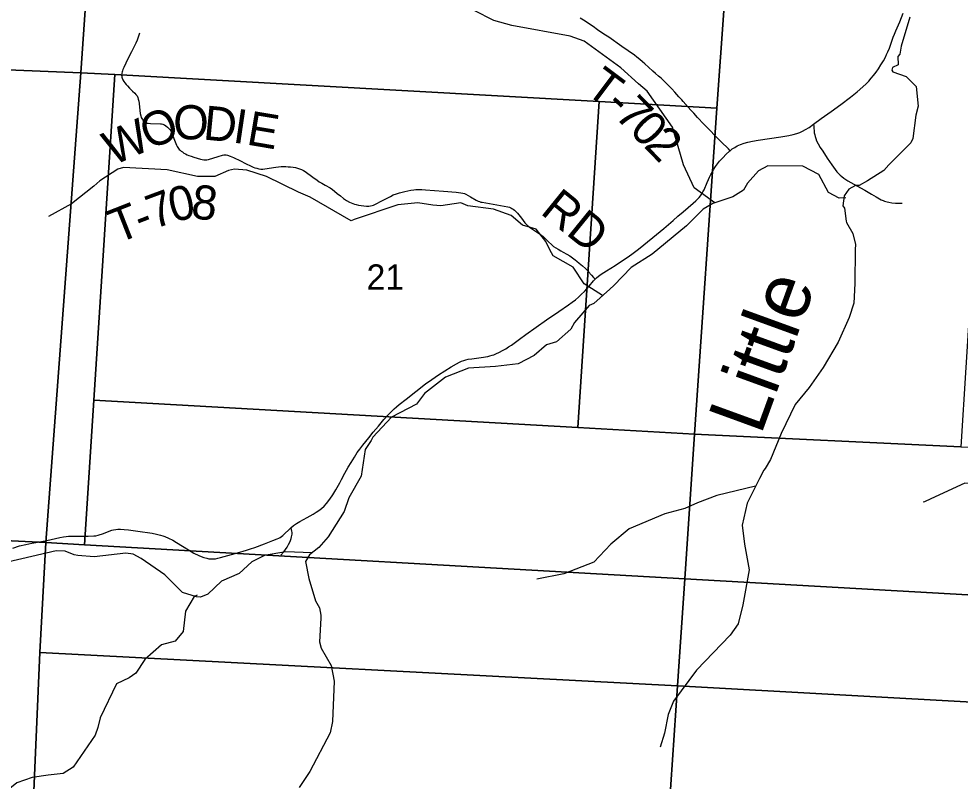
# Model space of a CAD drawing. Extents: x 396.2 to 468.4, y 232.6 to 279.1.
# Drawn here: x 417.363 to 418.928, y 272.044 to 273.312 of the extents above; entities that cross this region are included whole.
import ezdxf

# ---------------------------------------------------------------- set-up
doc = ezdxf.new("R2010")
doc.units = 0
for name, color, linetype in [('GM_X_County_Road', 7, 'Continuous'), ('GM_X_Minor_River', 7, 'Continuous'), ('GM_X_Minor_River_Text', 7, 'Continuous'), ('GM_X_Section', 7, 'Continuous'), ('GM_X_Section_Text', 7, 'Continuous'), ('GM_X_Township_Road', 7, 'Continuous'), ('GM_X_Township_Road_Text', 7, 'Continuous')]:
    doc.layers.add(name, color=color, linetype=linetype)

msp = doc.modelspace()

# ---------------------------------------------------------------- linework, layer by layer
at = {"layer": 'GM_X_County_Road'}
for points in [[(418.5455, 273.0923), (418.5492, 273.0952), (418.5532, 273.0979), (418.5575, 273.1002), (418.5626, 273.1025), (418.5689, 273.1048), (418.5748, 273.1065), (418.583, 273.1082), (418.5922, 273.1097), (418.6297, 273.1153), (418.6431, 273.1176), (418.6501, 273.1192), (418.6562, 273.1208), (418.6615, 273.1227), (418.6661, 273.1248), (418.6711, 273.1275), (418.6769, 273.1312), (418.6841, 273.1364), (418.6971, 273.1458), (418.7136, 273.1578), (418.7294, 273.1693), (418.7457, 273.1814), (418.7569, 273.1902), (418.7664, 273.1983), (418.7718, 273.2035), (418.776, 273.208), (418.78, 273.2127), (418.7837, 273.2174), (418.7882, 273.2232), (418.7922, 273.2287), (418.7963, 273.2349), (418.8005, 273.2419), (418.8037, 273.248), (418.8057, 273.2521), (418.8077, 273.2565), (418.8102, 273.2629), (418.8167, 273.281), (418.8189, 273.2864), (418.8212, 273.2919), (418.8275, 273.3068), (418.8334, 273.3212)], [(417.3534, 272.4316), (417.3646, 272.435), (417.3749, 272.4375), (417.385, 272.4396), (417.4008, 272.4425), (417.41, 272.4442), (417.4315, 272.449), (417.4378, 272.4502), (417.442, 272.4507), (417.4461, 272.4511), (417.4507, 272.4513), (417.4785, 272.4515), (417.4878, 272.4518), (417.4915, 272.4521), (417.4951, 272.4529), (417.5042, 272.456), (417.5137, 272.4597), (417.5176, 272.4611), (417.5209, 272.462), (417.5246, 272.4626), (417.528, 272.4628), (417.532, 272.4628), (417.5385, 272.4624), (417.5457, 272.4617), (417.5691, 272.4586), (417.5773, 272.4574), (417.5849, 272.4561), (417.5922, 272.4545), (417.599, 272.4528), (417.6024, 272.4518), (417.6057, 272.4506), (417.6123, 272.4479), (417.619, 272.4446), (417.6254, 272.441), (417.6454, 272.4285), (417.6543, 272.4233), (417.6622, 272.4192), (417.6666, 272.4173), (417.6709, 272.4157), (417.6755, 272.4145), (417.6789, 272.4139), (417.6826, 272.4136), (417.6862, 272.4136), (417.6902, 272.4139), (417.6939, 272.4145), (417.6984, 272.4157), (417.7165, 272.421), (417.7268, 272.4239), (417.7418, 272.428), (417.7485, 272.4301), (417.7554, 272.4324), (417.7718, 272.4387), (417.7857, 272.444), (417.7927, 272.4468), (417.7955, 272.4481), (417.7979, 272.4494), (417.8001, 272.4508), (417.8021, 272.4524), (417.8154, 272.4652), (417.8201, 272.4691), (417.8246, 272.4723), (417.8303, 272.4758), (417.8427, 272.4823), (417.8526, 272.488), (417.8574, 272.491), (417.862, 272.4941), (417.8665, 272.4976), (417.8706, 272.5012), (417.8747, 272.5059), (417.8801, 272.5129), (417.8851, 272.52), (417.8903, 272.5285), (417.8967, 272.5398), (417.8996, 272.5453), (417.9053, 272.5563), (417.9108, 272.566), (417.9155, 272.574), (417.9211, 272.5829), (417.9259, 272.5904), (417.93, 272.5961), (417.935, 272.6025), (417.94, 272.609), (417.945, 272.6151), (417.9525, 272.6242), (417.9611, 272.6344), (417.9702, 272.6451), (417.9767, 272.6526), (417.9827, 272.6587), (417.9871, 272.663), (417.9911, 272.6666), (417.9954, 272.6701), (418.0069, 272.6793), (418.023, 272.6919), (418.0393, 272.7045), (418.0496, 272.7119), (418.0608, 272.7195), (418.0711, 272.7262), (418.0819, 272.7327), (418.0908, 272.7381), (418.0955, 272.7406), (418.0993, 272.7424), (418.1029, 272.7437), (418.1062, 272.7447), (418.1104, 272.7456), (418.1165, 272.7465), (418.1354, 272.7488), (418.1391, 272.7494), (418.1427, 272.7502), (418.1462, 272.751), (418.1498, 272.7521), (418.153, 272.7531), (418.1563, 272.7545), (418.1622, 272.7573), (418.1674, 272.7601), (418.1725, 272.7631), (418.1772, 272.7662), (418.1819, 272.7692), (418.1954, 272.779), (418.2061, 272.7866), (418.223, 272.7987), (418.2404, 272.811), (418.2609, 272.8252), (418.2767, 272.8358), (418.2829, 272.8403), (418.2883, 272.8444), (418.2936, 272.8488), (418.2986, 272.8535), (418.3035, 272.8584), (418.3111, 272.8671), (418.3186, 272.8758), (418.321, 272.8787), (418.3236, 272.8811), (418.3267, 272.8836), (418.3311, 272.8869), (418.34, 272.8925), (418.3543, 272.9014), (418.3667, 272.9097), (418.376, 272.9161), (418.3844, 272.9221), (418.3931, 272.9286), (418.4173, 272.948), (418.4351, 272.9632), (418.4507, 272.9764), (418.4589, 272.9835), (418.4673, 272.9907), (418.4841, 273.0049), (418.4886, 273.009), (418.4915, 273.0117), (418.4942, 273.0147), (418.4964, 273.0174), (418.4985, 273.0204), (418.5004, 273.0237), (418.5023, 273.0274), (418.5075, 273.0395), (418.5095, 273.0443), (418.5114, 273.0485), (418.5135, 273.0529), (418.516, 273.0572), (418.5185, 273.0615), (418.5214, 273.0661), (418.5244, 273.0703), (418.5279, 273.0747), (418.5332, 273.0807), (418.5388, 273.0864), (418.5443, 273.0914), (418.5455, 273.0923)]]:
    msp.add_lwpolyline(points, dxfattribs=at)
at = {"layer": 'GM_X_Minor_River'}
for points in [[(418.5201, 273.0057), (418.4858, 273.0307), (418.4681, 273.0689), (418.4633, 273.0861), (418.4496, 273.1317), (418.4075, 273.1916), (418.3935, 273.2038), (418.3641, 273.2302), (418.3031, 273.2746), (418.2799, 273.283), (418.1825, 273.3005), (418.1529, 273.309), (418.1202, 273.3253)], [(418.8441, 273.3146), (418.8298, 273.2663), (418.8275, 273.2526), (418.8241, 273.2492), (418.8249, 273.2352), (418.8154, 273.2306), (418.8143, 273.2264), (418.8162, 273.2237), (418.8381, 273.2158), (418.8548, 273.1991), (418.8582, 273.1664), (418.8541, 273.1512), (418.8492, 273.1124), (418.8458, 273.1052), (418.8095, 273.069), (418.8009, 273.0595), (418.774, 273.0423), (418.7601, 273.0343), (418.754, 273.0347), (418.7427, 273.0282), (418.7351, 273.0175), (418.7329, 273.0004), (418.7359, 272.997), (418.7382, 272.9753), (418.7389, 272.9727), (418.7495, 272.9548), (418.7541, 272.9362), (418.7534, 272.9279), (418.7526, 272.8716), (418.7512, 272.8389), (418.7436, 272.8149), (418.7252, 272.7742), (418.7002, 272.732), (418.6772, 272.6985), (418.6534, 272.6703), (418.6304, 272.6219), (418.6127, 272.5786), (418.6036, 272.5641), (418.6018, 272.561), (418.5942, 272.5473), (418.5737, 272.5063)], [(418.3337, 272.8515), (418.303, 272.871), (418.2849, 272.8985), (418.2514, 272.9174), (418.2461, 272.9275), (418.2393, 272.9413), (418.2229, 272.9616), (418.2004, 272.9684), (418.1817, 272.9846), (418.1521, 272.995), (418.1096, 273.0009), (418.098, 273.0055), (418.0646, 273.0004), (418.0514, 273.002), (418.0266, 273.0058), (417.9932, 273.0023), (417.9207, 272.9777), (417.9157, 272.9759), (417.8477, 273.0153), (417.8279, 273.0235), (417.775, 273.0495), (417.7421, 273.0597), (417.7217, 273.0618), (417.7118, 273.0595), (417.6892, 273.0496), (417.6605, 273.0494), (417.6098, 273.0605), (417.5374, 273.0643), (417.5278, 273.0619), (417.4978, 273.0424), (417.4881, 273.0336), (417.4509, 273.004), (417.4128, 272.9828)], [(418.7378, 273.014), (418.7268, 273.0132), (418.7093, 273.0228), (418.6929, 273.0526), (418.6664, 273.0667), (418.6083, 273.0674), (418.5925, 273.0588), (418.5745, 273.0385), (418.5677, 273.0266), (418.55, 273.0154), (418.5168, 273.0047), (418.501, 272.9953), (418.4729, 272.9673), (418.4159, 272.9201), (418.3809, 272.8981), (418.3524, 272.8682), (418.3454, 272.862), (418.319, 272.8382), (418.3113, 272.835), (418.2867, 272.8069), (418.2806, 272.7957), (418.2569, 272.7744), (418.2405, 272.7696), (418.2196, 272.7517), (418.1931, 272.7381), (418.1555, 272.7336), (418.1105, 272.7309), (418.0722, 272.7158), (418.0374, 272.6884), (418.0244, 272.6709), (417.9829, 272.6491), (417.9517, 272.6159), (417.9489, 272.6107), (417.9389, 272.5954), (417.9323, 272.5512), (417.9119, 272.515), (417.9041, 272.4921), (417.8775, 272.4504), (417.8622, 272.4327), (417.8463, 272.4203), (417.8396, 272.4091), (417.8452, 272.3812), (417.8565, 272.344), (417.8633, 272.3324), (417.8652, 272.3202), (417.8655, 272.3152), (417.8628, 272.2758), (417.8658, 272.2651), (417.8824, 272.2364), (417.8872, 272.2101), (417.8848, 272.1429), (417.8809, 272.1245), (417.8468, 272.0602), (417.829, 272.0334)], [(419.6436, 272.633), (419.5536, 272.6285), (419.4983, 272.6084), (419.4732, 272.6076), (419.417, 272.6263), (419.3842, 272.6455), (419.345, 272.6612), (419.3116, 272.669), (419.285, 272.6711), (419.2213, 272.6655), (419.1903, 272.6467), (419.0894, 272.5741), (419.066, 272.5519), (419.0437, 272.5366), (419.0008, 272.5345), (418.9359, 272.5395), (418.8792, 272.5133), (418.8686, 272.5083), (418.8667, 272.508)], [(418.5878, 272.5343), (418.5233, 272.5191), (418.4915, 272.5068), (418.4704, 272.4972), (418.4369, 272.4884), (418.3779, 272.4637), (418.3473, 272.4381), (418.3188, 272.4083), (418.2691, 272.3886), (418.2242, 272.3798)], [(418.5737, 272.5063), (418.5656, 272.4699), (418.5692, 272.4379), (418.5773, 272.3951), (418.5665, 272.337), (418.5591, 272.3053), (418.5457, 272.2867), (418.4899, 272.2285), (418.4517, 272.1769), (418.4423, 272.1548), (418.4364, 272.1235), (418.4293, 272.1002)], [(417.8508, 272.4238), (417.8068, 272.4253), (417.7715, 272.4192), (417.7503, 272.4085), (417.7294, 272.389), (417.7003, 272.3767), (417.6777, 272.355), (417.6654, 272.3501), (417.6586, 272.3507), (417.6354, 272.3579), (417.6057, 272.3873), (417.5668, 272.4143), (417.5531, 272.4212), (417.5414, 272.4231), (417.4887, 272.4168), (417.4611, 272.4192), (417.4555, 272.4205), (417.4402, 272.4263), (417.4251, 272.4272), (417.3444, 272.4081)], [(417.6599, 272.3533), (417.6549, 272.3508), (417.6405, 272.3265), (417.6365, 272.2929), (417.6231, 272.2766), (417.6003, 272.2705), (417.5727, 272.2463), (417.558, 272.2236), (417.5465, 272.216), (417.5254, 272.206), (417.4987, 272.1491), (417.4948, 272.1333), (417.4903, 272.1206), (417.4535, 272.067), (417.437, 272.0569), (417.4169, 272.0545), (417.4119, 272.0539), (417.3853, 272.0502), (417.3598, 272.0412), (417.3427, 272.0273), (417.3112, 272.0093), (417.2861, 271.9919), (417.2664, 271.9659)]]:
    msp.add_lwpolyline(points, dxfattribs=at)
at = {"layer": 'GM_X_Section'}
for points in [[(416.4687, 273.5133), (417.4832, 273.4629), (417.4663, 273.2221), (416.9925, 273.241), (416.4509, 273.2682)], [(417.4832, 273.4629), (418.5411, 273.4101), (418.5234, 273.1631), (418.3278, 273.174), (417.523, 273.2189), (417.4663, 273.2221)], [(418.9789, 273.3919), (418.9289, 272.6001), (418.4866, 272.6208), (418.5234, 273.1631), (418.5411, 273.4101)], [(417.4663, 273.2221), (417.4081, 272.4409), (416.9399, 272.4634), (416.9925, 273.241)], [(417.4663, 273.2221), (417.523, 273.2189), (417.488, 272.6775), (417.4725, 272.4372), (417.4081, 272.4409)], [(417.523, 273.2189), (418.3278, 273.174), (418.2927, 272.6318), (417.488, 272.6775)], [(418.3278, 273.174), (418.5234, 273.1631), (418.4866, 272.6208), (418.2927, 272.6318)], [(418.2927, 272.6318), (418.4866, 272.6208), (418.4704, 272.3805), (417.4725, 272.4372), (417.488, 272.6775)], [(418.9289, 272.6001), (419.4663, 272.575), (419.4504, 272.3249), (418.4704, 272.3805), (418.4866, 272.6208)], [(416.9399, 272.4634), (417.4081, 272.4409), (417.3984, 272.258), (417.3807, 271.8484), (417.365, 271.4443), (416.3419, 271.497), (416.3989, 272.491)], [(417.4725, 272.4372), (418.4704, 272.3805), (418.4583, 272.2026), (417.3984, 272.258), (417.4081, 272.4409)], [(419.4504, 272.3249), (419.5162, 272.3211), (419.5072, 272.1445), (418.4583, 272.2026), (418.4704, 272.3805)], [(418.4583, 272.2026), (418.4305, 271.792), (417.3807, 271.8484), (417.3984, 272.258)], [(419.5072, 272.1445), (419.4827, 271.7399), (418.4305, 271.792), (418.4583, 272.2026)]]:
    msp.add_lwpolyline(points, close=True, dxfattribs=at)
at = {"layer": 'GM_X_Township_Road'}
for points in [[(418.5455, 273.0923), (418.5426, 273.0952), (418.5304, 273.1072), (418.5213, 273.1166), (418.5114, 273.1268), (418.502, 273.1366), (418.4914, 273.1477), (418.485, 273.1545), (418.4801, 273.1597), (418.4677, 273.174), (418.4651, 273.1769), (418.4605, 273.182), (418.457, 273.1858), (418.4536, 273.1895), (418.4485, 273.1951), (418.4441, 273.1999), (418.4399, 273.2041), (418.4357, 273.2082), (418.4307, 273.2127), (418.4265, 273.2165), (418.4214, 273.221), (418.4172, 273.2247), (418.4098, 273.2313), (418.4038, 273.2368), (418.3998, 273.2403), (418.3954, 273.2442), (418.3907, 273.2479), (418.3866, 273.2512), (418.3656, 273.2656), (418.3437, 273.2809), (418.3359, 273.2863), (418.3253, 273.2936), (418.3177, 273.299), (418.3116, 273.303), (418.3064, 273.3064), (418.3021, 273.3092), (418.2962, 273.3128)], [(417.5639, 273.288), (417.5618, 273.2813), (417.56, 273.2763), (417.5579, 273.2714), (417.5506, 273.257), (417.5464, 273.2483), (417.5413, 273.2378), (417.5376, 273.2305), (417.5361, 273.2272), (417.5354, 273.2253), (417.5349, 273.2233), (417.5345, 273.2211), (417.5342, 273.2182), (417.5343, 273.2164), (417.5346, 273.2146), (417.5351, 273.213), (417.5361, 273.2104), (417.5376, 273.2076), (417.5394, 273.2051), (417.5417, 273.2022), (417.5438, 273.2), (417.5473, 273.1964), (417.5523, 273.1916), (417.5561, 273.1879), (417.5579, 273.1858), (417.5597, 273.1834), (417.5609, 273.181), (417.5619, 273.1782), (417.5628, 273.1749), (417.5635, 273.171), (417.5641, 273.1648), (417.5651, 273.1543), (417.5658, 273.1505), (417.5669, 273.1473), (417.5686, 273.1443), (417.5701, 273.142), (417.5718, 273.1403), (417.5739, 273.139), (417.5761, 273.1383), (417.5784, 273.1379), (417.5821, 273.1376), (417.5985, 273.1372), (417.6006, 273.137), (417.6025, 273.1367), (417.604, 273.1361), (417.6056, 273.1354), (417.6078, 273.1338), (417.6106, 273.1314), (417.6128, 273.1293), (417.6144, 273.1274), (417.6158, 273.1253), (417.6171, 273.1227), (417.6188, 273.1185), (417.6207, 273.1129), (417.6256, 273.1013), (417.6266, 273.0993), (417.6275, 273.0977), (417.6286, 273.0961), (417.6299, 273.0945), (417.6314, 273.0931), (417.6333, 273.0916), (417.6351, 273.0903), (417.6378, 273.0885), (417.6403, 273.087), (417.643, 273.0856), (417.6457, 273.0845), (417.6498, 273.083), (417.654, 273.0816), (417.6655, 273.0785), (417.6682, 273.0778), (417.6708, 273.0774), (417.6731, 273.0772), (417.6758, 273.0772), (417.6783, 273.0777), (417.6946, 273.0828), (417.7017, 273.0851), (417.704, 273.0856), (417.7061, 273.0856), (417.7081, 273.0854), (417.7101, 273.085), (417.7147, 273.0834), (417.7201, 273.0813), (417.7319, 273.0757), (417.7403, 273.0712), (417.7494, 273.0666), (417.7528, 273.0651), (417.7558, 273.064), (417.7587, 273.0632), (417.7622, 273.0624), (417.7657, 273.0619), (417.7688, 273.0619), (417.7724, 273.0622), (417.7903, 273.065), (417.7951, 273.0656), (417.7992, 273.0659), (417.8034, 273.0661), (417.8071, 273.0659), (417.8109, 273.0657), (417.8151, 273.0654), (417.819, 273.0649), (417.823, 273.0642), (417.8266, 273.0632), (417.8299, 273.0622), (417.8331, 273.0609), (417.8362, 273.0594), (417.839, 273.0577), (417.8519, 273.0483), (417.8589, 273.0431), (417.8627, 273.0406), (417.8667, 273.0381), (417.8727, 273.0348), (417.8809, 273.0305), (417.8845, 273.0281), (417.888, 273.0252), (417.8926, 273.0214), (417.8978, 273.0172), (417.9029, 273.0131), (417.908, 273.0097), (417.9127, 273.007), (417.9155, 273.0057), (417.9182, 273.0046), (417.9214, 273.0035), (417.9241, 273.0028), (417.9281, 273.0019), (417.9323, 273.001), (417.9369, 273.0005), (417.9414, 273.0001), (417.9449, 273.0001), (417.9478, 273.0004), (417.9507, 273.0011), (417.953, 273.0019), (417.9551, 273.0029), (417.9678, 273.0095), (417.9732, 273.0125), (417.9808, 273.0164), (417.9857, 273.0187), (417.9908, 273.0206), (417.9959, 273.0222), (418.0007, 273.0236), (418.0051, 273.0246), (418.0099, 273.0256), (418.0148, 273.0265), (418.0196, 273.0272), (418.0231, 273.0276), (418.0265, 273.0278), (418.0297, 273.0279), (418.0334, 273.0278), (418.0395, 273.0275), (418.0691, 273.0253), (418.09, 273.0235), (418.094, 273.023), (418.0977, 273.0224), (418.1013, 273.0218), (418.1038, 273.021), (418.1065, 273.0199), (418.1139, 273.0159), (418.1237, 273.0099), (418.1267, 273.0085), (418.129, 273.0077), (418.1313, 273.007), (418.1336, 273.0065), (418.158, 273.0024), (418.1761, 272.999), (418.1786, 272.9983), (418.1808, 272.9975), (418.1828, 272.9965), (418.1847, 272.9953), (418.1872, 272.9934), (418.1896, 272.9911), (418.1922, 272.9882), (418.1988, 272.9799), (418.2045, 272.9726), (418.2068, 272.9701), (418.2087, 272.9681), (418.2105, 272.9667), (418.2121, 272.9654), (418.2156, 272.9628), (418.2202, 272.9595), (418.2304, 272.953), (418.2328, 272.9514), (418.2348, 272.9496), (418.2381, 272.9463), (418.2439, 272.9406), (418.2485, 272.9362), (418.2521, 272.9332), (418.2556, 272.9308), (418.2595, 272.9285), (418.2642, 272.9259), (418.2683, 272.9238), (418.2742, 272.9204), (418.2789, 272.9175), (418.2836, 272.9144), (418.2881, 272.911), (418.291, 272.9087), (418.2948, 272.9055), (418.2976, 272.9031), (418.3004, 272.9007), (418.3049, 272.8965), (418.3077, 272.8938), (418.3103, 272.8911), (418.3154, 272.8851), (418.3186, 272.8816), (418.321, 272.8787)], [(418.6841, 273.1364), (418.6845, 273.1327), (418.6849, 273.1291), (418.6852, 273.1257), (418.6855, 273.1222), (418.6862, 273.1185), (418.6868, 273.1161), (418.6878, 273.1126), (418.6894, 273.1086), (418.6919, 273.1036), (418.6954, 273.0977), (418.6994, 273.0914), (418.707, 273.0801), (418.7145, 273.0686), (418.72, 273.0612), (418.7232, 273.0572), (418.7261, 273.0541), (418.7286, 273.0517), (418.7312, 273.0493), (418.7345, 273.0467), (418.7378, 273.0445), (418.7414, 273.0422), (418.7564, 273.0337), (418.7694, 273.0265), (418.7807, 273.0198), (418.7881, 273.0156), (418.7939, 273.0123), (418.7968, 273.0108), (418.7997, 273.0095), (418.802, 273.0086), (418.8044, 273.0078), (418.8066, 273.0072), (418.8095, 273.0066), (418.8145, 273.0059), (418.8204, 273.0053), (418.8265, 273.005), (418.8313, 273.0053)], [(417.7989, 272.42), (417.8036, 272.4252), (417.8067, 272.429), (417.8093, 272.4332), (417.8117, 272.4375), (417.8135, 272.4412), (417.815, 272.4444), (417.8159, 272.4472), (417.8167, 272.4501), (417.8172, 272.4525), (417.8175, 272.4549), (417.8175, 272.4574), (417.8171, 272.4598), (417.8164, 272.4622), (417.8154, 272.4652)]]:
    msp.add_lwpolyline(points, dxfattribs=at)

# ---------------------------------------------------------------- texts
at = {"layer": 'GM_X_Minor_River_Text'}
msp.add_text('Little ', height=0.09471, rotation=70.0041, dxfattribs=at).set_placement((418.5965, 272.6176))
at = {"layer": 'GM_X_Section_Text'}
msp.add_text('21', height=0.04186, rotation=0, dxfattribs=at).set_placement((417.9413, 272.8614))
at = {"layer": 'GM_X_Township_Road_Text'}
for s, height, rotation, p in [('T', 0.0568, 323.1138, (418.3024, 273.1897)), ('-', 0.0568, 317.0427, (418.3352, 273.1652)), ('7', 0.0568, 314.4793, (418.3518, 273.1498)), ('O', 0.0568, 22.7387, (417.5796, 273.0931)), ('O', 0.0568, 359.7887, (417.6198, 273.1113)), ('D', 0.0568, 354.3043, (417.6684, 273.1112)), ('I', 0.0568, 351.5785, (417.7174, 273.1063)), ('E', 0.0568, 350.3918, (417.7402, 273.1029)), ('W', 0.0568, 23.5472, (417.5194, 273.0669)), ('0', 0.0568, 314.1776, (418.3762, 273.1249)), ('2', 0.0568, 314.1223, (418.4006, 273.0998)), ('0', 0.0568, 12.6919, (417.6189, 272.973)), ('8', 0.0568, 353.3894, (417.648, 272.9804)), ('7', 0.0568, 20.4044, (417.588, 272.9614)), ('RD', 0.05682, 320.9542, (418.2283, 272.9888)), ('T', 0.0568, 21.4409, (417.527, 272.9375)), ('-', 0.0568, 21.255, (417.5665, 272.953))]:
    msp.add_text(s, height=height, rotation=rotation, dxfattribs=at).set_placement(p)

doc.saveas('drawing.dxf')
